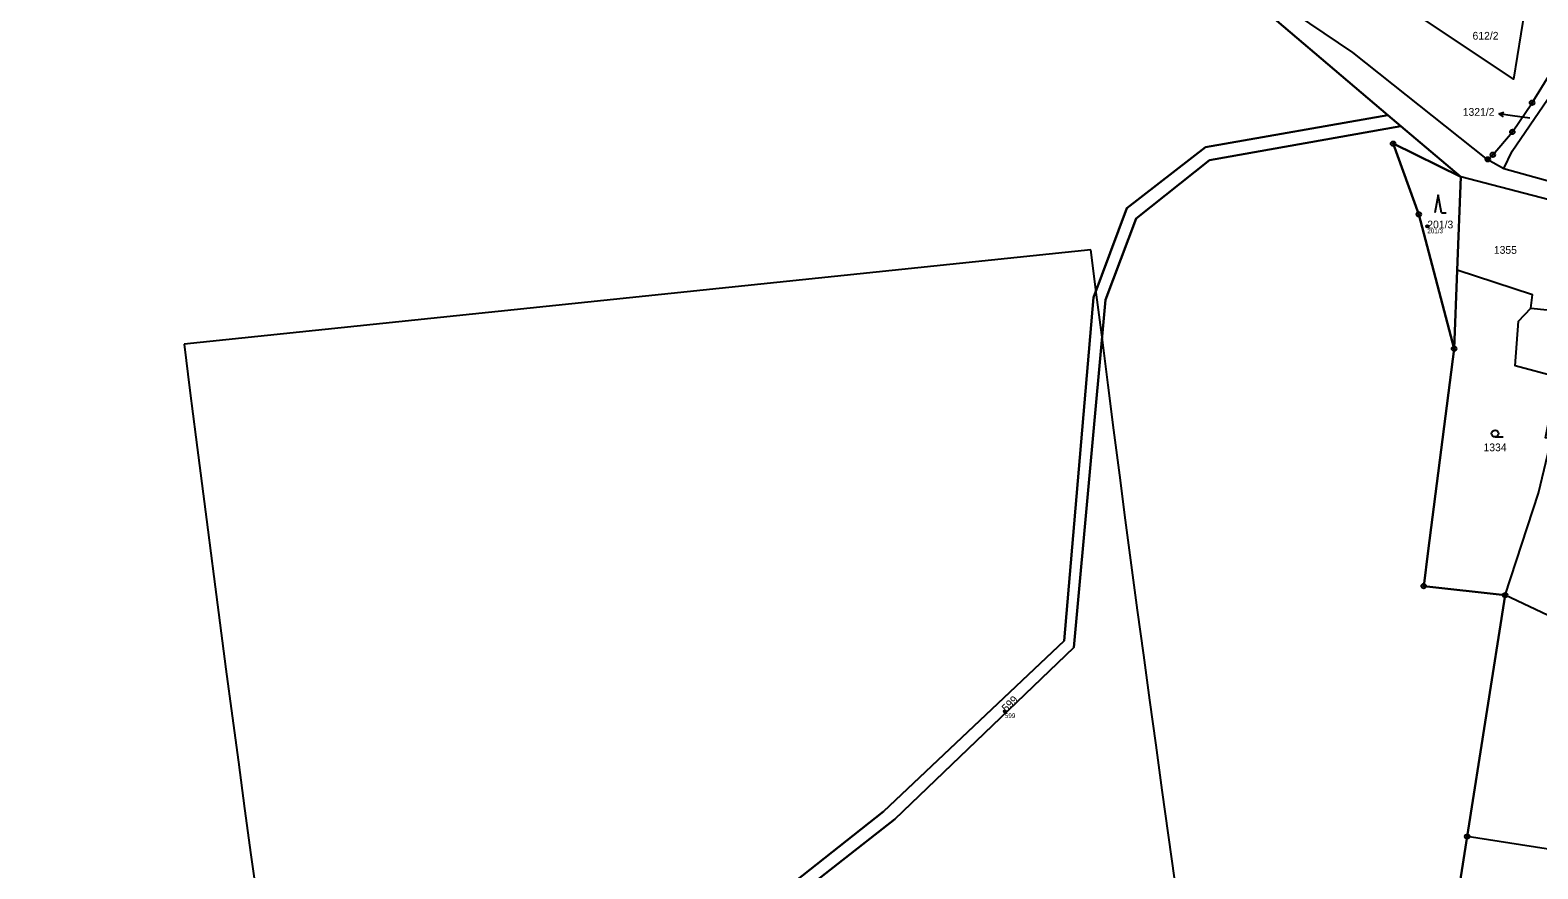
# Model space of a CAD drawing. Extents: x -680203 to -673936, y -1102717 to -1093650.
# Drawn here: x -677539.1 to -677208.2, y -1096123.3 to -1095939.3 of the extents above; entities that cross this region are included whole.
import ezdxf

# ---------------------------------------------------------------- set-up
doc = ezdxf.new("R2010")
doc.units = 0
for name, color, linetype in [('_Ideová část', 7, 'Continuous'), ('_Řešené území', 7, 'Continuous'), ('Definiční body', 7, 'Continuous'), ('Kresba - hranice', 7, 'Continuous'), ('SOxx01xx_ŽSp_násyp_plocha', 7, 'Continuous'), ('SOxx02xx_Koleje_param další_Popis10', 7, 'Continuous'), ('SOxx02xx_Staničení_Popis10', 7, 'Continuous'), ('SOxxxxxx_Koleje_hlavní_body_Popis10', 7, 'Continuous'), ('SOxxxxxx_Osa_bod_P', 7, 'Continuous'), ('x_prac', 7, 'Continuous')]:
    doc.layers.add(name, color=color, linetype=linetype)

msp = doc.modelspace()

# ---------------------------------------------------------------- linework, layer by layer
at = {"layer": '_Ideová část'}
msp.add_circle((-677321.69, -1096651.16), 1076.75, dxfattribs=at)
at = {"layer": '_Řešené území'}
msp.add_line((-677306.37, -1095987.47), (-677505.34, -1096008.17), dxfattribs=at)
for radius, start, end in [(8402.25, 187.102556, 195.801382), (8602.25, 187.075524, 195.834409)]:
    msp.add_arc((-668968.6, -1094948.57), radius, start, end, dxfattribs=at)
at = {"layer": 'Definiční body'}
for centre in [(-677232.48, -1095982.35), (-677325.21, -1096088.73)]:
    msp.add_circle(centre, 0.25, dxfattribs=at)
at = {"layer": 'Kresba - hranice'}
msp.add_lwpolyline([(-677225.46, -1096127.39), (-677223.72, -1096116.23), (-677215.38, -1096063.27), (-677233.28, -1096061.27), (-677232.29, -1096053.54), (-677226.61, -1096009.17), (-677225.93, -1095991.97), (-677225.13, -1095971.49), (-677238.32, -1095960.33), (-677241.17, -1095957.92), (-677252.88, -1095948.01), (-677286.47, -1095919.38)], dxfattribs=at)
at = {"layer": 'SOxx01xx_ŽSp_násyp_plocha'}
for points in [[(-677413.43, -1096159.49), (-677351.82, -1096110.74), (-677312.2, -1096073.31), (-677305.75, -1095997.97), (-677298.44, -1095978.37), (-677281.19, -1095964.92), (-677241.17, -1095957.92), (-677252.88, -1095948.01), (-677286.47, -1095919.38)], [(-677411.93, -1096161.41), (-677349.38, -1096112.4), (-677310.09, -1096074.75), (-677303.12, -1095998.45), (-677296.4, -1095980.57), (-677280.32, -1095967.82), (-677238.32, -1095960.33), (-677241.17, -1095957.92), (-677281.19, -1095964.92), (-677298.44, -1095978.37), (-677305.75, -1095997.97), (-677312.2, -1096073.31), (-677351.82, -1096110.74), (-677413.43, -1096159.49)], [(-677225.46, -1096127.39), (-677223.72, -1096116.23), (-677215.38, -1096063.27), (-677233.28, -1096061.27), (-677232.29, -1096053.54), (-677226.61, -1096009.17), (-677234.33, -1095979.69), (-677240, -1095964.18), (-677225.13, -1095971.49), (-677238.32, -1095960.33), (-677280.32, -1095967.82), (-677296.4, -1095980.57), (-677303.12, -1095998.45), (-677310.09, -1096074.75), (-677349.38, -1096112.4), (-677411.93, -1096161.41)]]:
    msp.add_lwpolyline(points, dxfattribs=at)
msp.add_lwpolyline([(-677226.61, -1096009.17), (-677225.93, -1095991.97), (-677225.13, -1095971.49), (-677240, -1095964.18), (-677234.33, -1095979.69)], close=True, dxfattribs=at)
at = {"layer": 'SOxx02xx_Koleje_param další_Popis10'}
for centre, radius in [((-677209.49, -1095955.2), 0.5), ((-677209.49, -1095955.2), 0.0303), ((-677213.81, -1095961.6), 0.5), ((-677213.81, -1095961.6), 0.0303), ((-677240, -1095964.18), 0.5), ((-677240, -1095964.18), 0.0303), ((-677219.2, -1095967.63), 0.5), ((-677219.2, -1095967.63), 0.0303), ((-677218.1, -1095966.61), 0.5), ((-677218.1, -1095966.61), 0.0303), ((-677234.33, -1095979.69), 0.5), ((-677234.33, -1095979.69), 0.0303), ((-677226.61, -1096009.17), 0.5), ((-677226.61, -1096009.17), 0.0303), ((-677233.28, -1096061.27), 0.5), ((-677233.28, -1096061.27), 0.0303), ((-677215.38, -1096063.27), 0.5), ((-677215.38, -1096063.27), 0.0303), ((-677223.72, -1096116.23), 0.5), ((-677223.72, -1096116.23), 0.0303)]:
    msp.add_circle(centre, radius, dxfattribs=at)
at = {"layer": 'SOxx02xx_Staničení_Popis10'}
for p, q in [((-677216.77, -1095957.65), (-677215.71, -1095957.3)), ((-677213.8, -1095958.07), (-677216.77, -1095957.65)), ((-677216.77, -1095957.65), (-677215.85, -1095958.29)), ((-677209.99, -1095958.62), (-677213.8, -1095958.07))]:
    msp.add_line(p, q, dxfattribs=at)
at = {"layer": 'SOxxxxxx_Koleje_hlavní_body_Popis10'}
for p, q in [((-677230.1, -1095975.38), (-677230.85, -1095979.38)), ((-677229.35, -1095979.38), (-677230.1, -1095975.38)), ((-677229.35, -1095979.38), (-677228.35, -1095979.38)), ((-677217.61, -1096028.55), (-677215.86, -1096028.55))]:
    msp.add_line(p, q, dxfattribs=at)
msp.add_circle((-677217.61, -1096027.8), 0.75, dxfattribs=at)
at = {"layer": 'x_prac'}
for p, q in [((-677241.17, -1095957.92), (-677238.32, -1095960.33)), ((-677241.17, -1095957.92), (-677238.32, -1095960.33)), ((-677238.32, -1095960.33), (-677225.13, -1095971.49)), ((-677238.32, -1095960.33), (-677225.13, -1095971.49)), ((-677219.2, -1095967.63), (-677215.65, -1095969.66)), ((-677225.13, -1095971.49), (-677225.93, -1095991.97)), ((-677225.13, -1095971.49), (-677225.93, -1095991.97)), ((-677199.12, -1095978.23), (-677225.13, -1095971.49)), ((-677215.65, -1095969.66), (-677201.73, -1095973.53)), ((-677225.93, -1095991.97), (-677226.61, -1096009.17)), ((-677225.93, -1095991.97), (-677226.61, -1096009.17)), ((-677209.73, -1096000.28), (-677206.15, -1096000.66)), ((-677215.38, -1096063.27), (-677223.72, -1096116.23)), ((-677215.38, -1096063.27), (-677223.72, -1096116.23)), ((-677180.41, -1096079.84), (-677215.38, -1096063.27))]:
    msp.add_line(p, q, dxfattribs=at)
for points in [[(-677235.94, -1095821.7), (-677217.84, -1095879.67), (-677212.02, -1095879.16), (-677208.76, -1095920.08), (-677213.58, -1095950), (-677249.38, -1095926.04), (-677250.43, -1095922.38), (-677248.64, -1095918.17), (-677242.34, -1095910.48)], [(-677283.77, -1095909.01), (-677286.47, -1095919.38), (-677252.88, -1095948.01), (-677241.17, -1095957.92)], [(-677283.77, -1095909.01), (-677286.47, -1095919.38), (-677252.88, -1095948.01), (-677241.17, -1095957.92)], [(-677242.34, -1095910.48), (-677257.61, -1095914.06), (-677274.29, -1095910.12), (-677280.39, -1095922.88), (-677248.89, -1095944.16), (-677219.6, -1095967.4), (-677219.2, -1095967.63)], [(-677219.2, -1095967.63), (-677218.1, -1095966.61), (-677213.81, -1095961.6), (-677209.49, -1095955.2), (-677203.12, -1095944.92)], [(-677215.65, -1095969.66), (-677213.87, -1095965.83), (-677206.1, -1095954.5), (-677203.18, -1095950.53), (-677201.7, -1095948.4)], [(-677979.95, -1096408.99), (-677934.82, -1096424.12), (-677889.76, -1096412.76), (-677829.91, -1096419.89), (-677754.56, -1096412.39), (-677705.23, -1096375.36), (-677680.59, -1096346.34), (-677668.01, -1096309.93), (-677656.3, -1096242.25), (-677643.94, -1096227.88), (-677590.74, -1096198.92), (-677525.72, -1096178.92), (-677493.67, -1096186.17), (-677467.21, -1096183.62), (-677447.16, -1096169.66), (-677413.43, -1096159.49), (-677351.82, -1096110.74), (-677312.2, -1096073.31), (-677305.75, -1095997.97), (-677298.44, -1095978.37), (-677281.19, -1095964.92), (-677241.17, -1095957.92)], [(-677238.32, -1095960.33), (-677280.32, -1095967.82), (-677296.4, -1095980.57), (-677303.12, -1095998.45), (-677310.09, -1096074.75), (-677349.38, -1096112.4), (-677411.93, -1096161.41), (-677445.05, -1096172), (-677466.21, -1096186.26), (-677493.49, -1096189.44), (-677525.19, -1096182.24), (-677588.09, -1096201.17), (-677642.19, -1096230.83), (-677653.3, -1096243.79)], [(-677226.61, -1096009.17), (-677234.33, -1095979.69), (-677240, -1095964.18), (-677225.13, -1095971.49)], [(-677209.73, -1096000.28), (-677209.42, -1095997.39), (-677225.93, -1095991.97)], [(-677205.23, -1096028.99), (-677206.51, -1096028.77), (-677203.9, -1096015.41), (-677213.17, -1096012.97), (-677212.49, -1096003.14), (-677209.73, -1096000.28)], [(-677226.61, -1096009.17), (-677232.29, -1096053.54), (-677233.28, -1096061.27), (-677215.38, -1096063.27)], [(-677226.61, -1096009.17), (-677232.29, -1096053.54), (-677233.28, -1096061.27), (-677215.38, -1096063.27)], [(-677215.38, -1096063.27), (-677208.07, -1096040.9), (-677205.23, -1096028.99)], [(-677180.41, -1096079.84), (-677197.03, -1096120.43), (-677223.72, -1096116.23)], [(-677223.72, -1096116.23), (-677225.46, -1096127.39), (-677251.47, -1096197.35), (-677263.04, -1096219.26), (-677258.93, -1096267.57), (-677270.55, -1096301.7)], [(-677223.72, -1096116.23), (-677225.46, -1096127.39), (-677251.47, -1096197.35), (-677263.04, -1096219.26), (-677258.93, -1096267.57), (-677270.55, -1096301.7)]]:
    msp.add_lwpolyline(points, dxfattribs=at)

# ---------------------------------------------------------------- texts
at = {"layer": 'Definiční body'}
for s, p in [('201/3', (-677232.48, -1095983.84)), ('599', (-677325.21, -1096090.22))]:
    msp.add_text(s, height=1, dxfattribs=at).set_placement(p)
at = {"layer": 'SOxxxxxx_Osa_bod_P'}
for s, p in [('612/2', (-677222.55, -1095941.35)), ('1321/2', (-677224.7, -1095958.07)), ('201/3', (-677232.48, -1095982.77)), ('1355', (-677217.87, -1095988.35)), ('1334', (-677220.14, -1096031.68))]:
    msp.add_text(s, height=1.7, dxfattribs=at).set_placement(p)
msp.add_text('599', height=1.7, rotation=44, dxfattribs=at).set_placement((-677324.91, -1096089.03))

doc.saveas('drawing.dxf')
